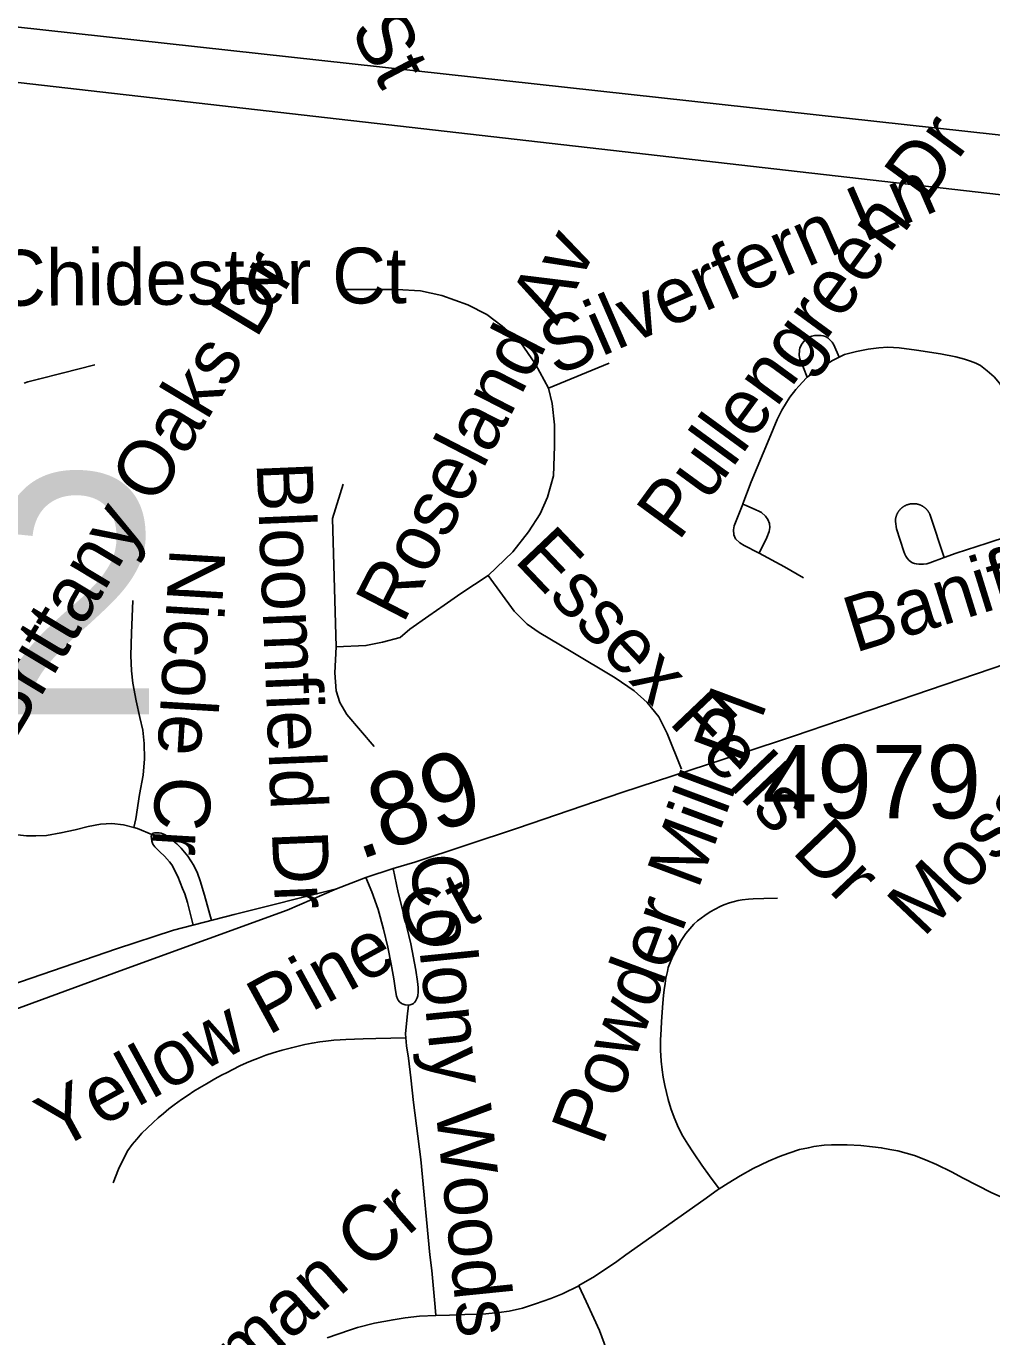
# Model space of a CAD drawing. Extents: x 1383679 to 1536984, y 460658 to 651027.
# Drawn here: x 1459289 to 1460933, y 480927 to 483158 of the extents above; entities that cross this region are included whole.
import ezdxf

# ---------------------------------------------------------------- set-up
doc = ezdxf.new("R2010")
doc.units = 0
for name, color, linetype in [('Exist Road Non-System Type 51', 7, 'Continuous'), ('Exist Road Non-System Type 51 Label', 7, 'Continuous'), ('Exist Road Primary Interstate Divided Center Attributed', 7, 'Continuous'), ('Exist Road Primary Interstate Structure Ovrhead Sign Number Label', 7, 'Continuous'), ('Exist Road Secondary Mileage Hundredths English Label', 7, 'Continuous'), ('Exist Road Secondary Type 51 Attributed', 7, 'Continuous'), ('Exist Road Secondary Type 51 Divided Attributed', 7, 'Continuous'), ('Exist Road Secondary Type 51 Number Label', 7, 'Continuous')]:
    doc.layers.add(name, color=color, linetype=linetype)

msp = doc.modelspace()

# ---------------------------------------------------------------- linework, layer by layer
at = {"layer": 'Exist Road Non-System Type 51'}
for points in [[(1460178.4, 482542), (1460156.2, 482582.4), (1460129.9, 482620.8), (1460099.6, 482647.1), (1460073.4, 482667.3), (1460041.1, 482683.5), (1459996.6, 482699.6), (1459960.3, 482707.7), (1459919.9, 482709.8), (1459833, 482709.8)], [(1460672.8, 482594.4), (1460663.7, 482615.5), (1460661, 482620.3), (1460657.8, 482623.6), (1460653.5, 482627.3), (1460649.8, 482629.6), (1460645.8, 482631), (1460642.5, 482631.5), (1460638.1, 482631.7), (1460636.2, 482631.6), (1460630.8, 482631.2), (1460626.4, 482630.3), (1460623.3, 482629.4), (1460619.3, 482627.1), (1460615.2, 482624.1), (1460612.3, 482620.7), (1460609, 482616.1), (1460606.3, 482610.1), (1460605.7, 482607.1), (1460605, 482597.4), (1460605.8, 482591.9), (1460607.1, 482587.9), (1460612.4, 482576.4), (1460618.5, 482560.3)], [(1460967.8, 482502.9), (1460961.4, 482521.3), (1460953.6, 482538.2), (1460945.8, 482550.2), (1460936.8, 482560.8), (1460925.1, 482571.5), (1460913.4, 482580.1), (1460905.8, 482584.1), (1460896.8, 482587.9), (1460886.4, 482591.3), (1460871.3, 482595), (1460845.3, 482600.2), (1460804.4, 482606.4), (1460775.1, 482610.2), (1460755.7, 482611.3), (1460740.7, 482610.6), (1460722.6, 482608.3), (1460702.6, 482604.4), (1460682.3, 482598.9), (1460672.8, 482594.4)], [(1459285.7, 482550.5), (1459292.3, 482552.5), (1459310.1, 482557.3), (1459350.3, 482567.4), (1459406.3, 482581.3)], [(1460178.4, 482542), (1460281.4, 482584.4)], [(1460672.8, 482594.4), (1460661.5, 482589), (1460640.1, 482575.3), (1460618.5, 482560.3)], [(1460618.5, 482560.3), (1460617.2, 482559.4), (1460604.1, 482545.3), (1460599.1, 482539.3), (1460588.9, 482526.4), (1460583.2, 482517.3), (1460575.6, 482504.5), (1460567.6, 482488.6), (1460553.7, 482455.6), (1460523.2, 482382.1), (1460509.2, 482344.8), (1460509, 482344.3)], [(1460075.4, 482222.6), (1460117.8, 482263), (1460144.1, 482297.4), (1460164.3, 482327.7), (1460176.4, 482356), (1460186.5, 482392.4), (1460188.5, 482442.9), (1460188.5, 482479.3), (1460184.5, 482515.7), (1460178.4, 482542)], [(1459816.9, 482101.3), (1459810.8, 482319.6), (1459829, 482378.3)], [(1460509, 482344.3), (1460494.2, 482307.6), (1460492.9, 482300.5), (1460493.8, 482292), (1460496.3, 482285.3), (1460503.9, 482278.2), (1460511.1, 482273.8), (1460535.8, 482261.3), (1460537, 482260.6)], [(1460537, 482260.6), (1460550.1, 482287.6), (1460553.9, 482297.8), (1460554.8, 482304.5), (1460554.3, 482311.5), (1460551.7, 482317.9), (1460547.7, 482323.9), (1460540.7, 482330.1), (1460536.3, 482332.6), (1460531.2, 482334.7), (1460514.5, 482342), (1460509, 482344.3)], [(1460851.8, 482253.4), (1460827.4, 482244.3), (1460822, 482242.9), (1460816.8, 482242.1), (1460812.3, 482241.9), (1460808.4, 482242.1), (1460804.5, 482242.4), (1460801.4, 482243.1), (1460797.8, 482244.5), (1460795, 482246.2), (1460791.8, 482248.9), (1460788.6, 482252.4), (1460786.3, 482255.7), (1460784.6, 482259), (1460782.9, 482263.9), (1460770.3, 482302), (1460768.6, 482314.5), (1460768.6, 482315), (1460768.6, 482315.5), (1460768.6, 482316.1), (1460768.7, 482316.6), (1460768.7, 482317.1), (1460768.8, 482317.7), (1460768.8, 482318.2), (1460768.9, 482318.7), (1460769, 482319.2), (1460769.1, 482319.8), (1460769.2, 482320.3), (1460769.3, 482320.8), (1460769.4, 482321.3), (1460769.5, 482321.9), (1460769.7, 482322.4), (1460769.8, 482322.9), (1460769.9, 482323.4), (1460770.1, 482323.9), (1460770.3, 482324.4), (1460770.5, 482324.9), (1460770.6, 482325.4), (1460770.8, 482325.9), (1460771, 482326.4), (1460771.3, 482326.9), (1460771.5, 482327.4), (1460771.7, 482327.9), (1460772, 482328.4), (1460772.2, 482328.8), (1460772.5, 482329.3), (1460772.7, 482329.8), (1460773, 482330.2), (1460773.3, 482330.7), (1460773.6, 482331.1), (1460773.8, 482331.6), (1460774.1, 482332), (1460774.5, 482332.4), (1460774.8, 482332.9), (1460775.1, 482333.3), (1460775.4, 482333.7), (1460775.8, 482334.1), (1460776.1, 482334.5), (1460776.5, 482334.9), (1460776.8, 482335.3), (1460777.2, 482335.7), (1460777.6, 482336.1), (1460778, 482336.5), (1460778.3, 482336.8), (1460778.7, 482337.2), (1460779.1, 482337.6), (1460779.5, 482337.9), (1460780, 482338.3), (1460780.4, 482338.6), (1460780.8, 482338.9), (1460781.2, 482339.2), (1460781.7, 482339.5), (1460782.1, 482339.8), (1460782.5, 482340.1), (1460783, 482340.4), (1460783.4, 482340.7), (1460783.9, 482341), (1460784.4, 482341.2), (1460784.8, 482341.5), (1460785.3, 482341.7), (1460785.8, 482342), (1460786.3, 482342.2), (1460786.8, 482342.4), (1460787.2, 482342.7), (1460787.7, 482342.9), (1460788.2, 482343.1), (1460788.7, 482343.2), (1460789.2, 482343.4), (1460789.7, 482343.6), (1460790.3, 482343.8), (1460790.8, 482343.9), (1460791.3, 482344.1), (1460791.8, 482344.2), (1460792.3, 482344.3), (1460792.8, 482344.4), (1460793.4, 482344.5), (1460793.9, 482344.6), (1460794.4, 482344.7), (1460794.9, 482344.8), (1460795.5, 482344.9)], [(1460795.5, 482344.9), (1460796, 482345), (1460796.5, 482345), (1460797.1, 482345), (1460797.6, 482345.1), (1460798.1, 482345.1), (1460798.7, 482345.1), (1460799.2, 482345.1), (1460799.7, 482345.1), (1460800.3, 482345.1), (1460800.8, 482345.1), (1460801.3, 482345.1), (1460801.9, 482345), (1460802.4, 482345), (1460802.9, 482344.9), (1460803.5, 482344.9), (1460804, 482344.8), (1460804.5, 482344.7), (1460805, 482344.6), (1460805.6, 482344.5), (1460806.1, 482344.4), (1460806.6, 482344.3), (1460807.1, 482344.1), (1460807.6, 482344), (1460808.2, 482343.8), (1460808.7, 482343.7), (1460809.2, 482343.5), (1460809.7, 482343.3), (1460810.2, 482343.2), (1460810.7, 482343), (1460811.2, 482342.8), (1460811.7, 482342.6), (1460812.2, 482342.3), (1460812.6, 482342.1), (1460813.1, 482341.9), (1460813.6, 482341.6), (1460814.1, 482341.4), (1460814.5, 482341.1), (1460815, 482340.8), (1460815.4, 482340.6), (1460815.9, 482340.3), (1460816.3, 482340), (1460816.8, 482339.7), (1460817.2, 482339.4), (1460817.7, 482339.1), (1460818.1, 482338.8), (1460818.5, 482338.4), (1460818.9, 482338.1), (1460819.3, 482337.7), (1460819.7, 482337.4), (1460820.1, 482337), (1460820.5, 482336.7), (1460820.9, 482336.3), (1460821.3, 482335.9), (1460821.7, 482335.5), (1460822, 482335.1), (1460822.4, 482334.7), (1460822.7, 482334.3), (1460823.1, 482333.9), (1460823.4, 482333.5), (1460823.7, 482333.1), (1460824.1, 482332.7), (1460824.4, 482332.2), (1460824.7, 482331.8), (1460825, 482331.4), (1460825.3, 482330.9), (1460825.5, 482330.5), (1460825.8, 482330), (1460826.1, 482329.5), (1460826.3, 482329.1), (1460826.6, 482328.6), (1460826.8, 482328.1), (1460827.1, 482327.6), (1460827.3, 482327.2), (1460828, 482325.8), (1460851.8, 482253.4)], [(1461031.4, 482313), (1460999, 482302), (1460924.9, 482277.6), (1460872.1, 482261), (1460851.8, 482253.4)], [(1460537, 482260.6), (1460579.7, 482237.4), (1460612.1, 482218.9)], [(1460075.4, 482222.6), (1460029, 482192.3), (1460000.7, 482172.1), (1459974.4, 482153.9), (1459942.1, 482131.7), (1459925.9, 482117.5), (1459895.6, 482109.4), (1459867.4, 482103.4), (1459816.9, 482101.3)], [(1460404.6, 481893.1), (1460380.4, 481953.8), (1460366.3, 481982.1), (1460346.1, 482006.3), (1460323.9, 482026.5), (1460291.5, 482048.8), (1460216.8, 482093.3), (1460162.3, 482125.6), (1460142.1, 482139.7), (1460119.8, 482162), (1460075.4, 482222.6)], [(1459470.6, 482180.1), (1459468.3, 482124.5), (1459467.5, 482086.8), (1459468.6, 482060.3), (1459470.8, 482039.4), (1459476.5, 482009.4), (1459482.9, 481980.9), (1459487.5, 481959.3), (1459490, 481937), (1459490.4, 481910.5), (1459488.4, 481882.8), (1459482.2, 481850.1), (1459475.6, 481808.7), (1459472.2, 481793.6)], [(1459816.9, 482101.3), (1459814.8, 482056.9), (1459816.9, 482026.5), (1459822.9, 482006.3), (1459835, 481986.1), (1459881.5, 481931.5)], [(1459472.2, 481793.6), (1459454.6, 481798.3), (1459435, 481800.3), (1459415.6, 481799.2), (1459394.5, 481795.4), (1459372.6, 481789.7), (1459348.3, 481784.4), (1459323.7, 481780.4), (1459305.4, 481779.3), (1459289.9, 481779.8), (1459274.5, 481781.5)], [(1459502.9, 481781.7), (1459478.5, 481791.9), (1459472.2, 481793.6)], [(1459502.9, 481781.7), (1459502.1, 481778.2), (1459502.3, 481774.9), (1459502.9, 481770.4), (1459504.7, 481765.6), (1459508.1, 481760.7), (1459516.6, 481752.6), (1459524.6, 481744.9), (1459533.1, 481735.2), (1459536.9, 481730.1), (1459547.1, 481710.3), (1459555.5, 481690), (1459559.1, 481680.7), (1459563.6, 481665.8), (1459573.5, 481627.6)], [(1459604.7, 481635.5), (1459592.7, 481678.3), (1459585.2, 481703.2), (1459580.6, 481716.2), (1459574.6, 481729), (1459564.3, 481744.7), (1459552.8, 481758.4), (1459545.4, 481765.8), (1459538.9, 481771.8), (1459531, 481778), (1459524.4, 481782), (1459518.8, 481783.9), (1459515.4, 481784.5), (1459512.2, 481784.8), (1459508, 481784.8), (1459505.4, 481784), (1459503.9, 481783.1), (1459502.9, 481781.7)], [(1459913.9, 481724), (1459922.4, 481683.2), (1459933.3, 481640.6), (1459943.9, 481595.7), (1459952.4, 481550.6), (1459955.3, 481531.4), (1459956.2, 481521.4), (1459956.3, 481514), (1459955.6, 481507), (1459954.6, 481503.6), (1459952, 481498.3), (1459950.1, 481495.6), (1459948.4, 481494), (1459946.2, 481492.7), (1459942.8, 481491.7), (1459939.8, 481491.3)], [(1459939.8, 481491.3), (1459939, 481491.1), (1459934.2, 481492), (1459930.7, 481493.1), (1459928.2, 481494.2), (1459924.5, 481497.2), (1459922.6, 481499.5), (1459921.1, 481502), (1459919.4, 481506.7), (1459917.8, 481516.4), (1459914.8, 481536.3), (1459910.3, 481561.2), (1459904.7, 481590.2), (1459897.4, 481620.9), (1459888.1, 481654), (1459877.4, 481684), (1459867.4, 481708.5)], [(1460567.8, 481673.4), (1460544.8, 481673.1), (1460526.7, 481672.3), (1460518.6, 481671.6), (1460507.8, 481670.6), (1460501, 481669.6), (1460492.5, 481667.3), (1460486.2, 481665.6), (1460476.6, 481662.3), (1460470.3, 481659), (1460462, 481654.7), (1460453.7, 481650), (1460444.4, 481644.2), (1460438.1, 481639.6), (1460432, 481634.6), (1460425.7, 481629.1), (1460419, 481621.5), (1460412.2, 481613), (1460404.1, 481601.1), (1460399.3, 481592.8), (1460395.3, 481585.3), (1460391, 481577.5), (1460386.5, 481566.7), (1460382.2, 481555.3), (1460380.7, 481548.5), (1460378.2, 481537.5), (1460376.7, 481528.2), (1460375.4, 481517.1), (1460374.1, 481507.5), (1460372.9, 481494.9), (1460370.4, 481463.2), (1460369.9, 481450.4), (1460369.1, 481431.8), (1460368.9, 481414.7), (1460369.9, 481396.1), (1460371.6, 481381.2), (1460373.6, 481368.9), (1460376.4, 481354.3), (1460381.7, 481330.6), (1460386.5, 481315.5), (1460392.3, 481299.9), (1460399.8, 481282.3), (1460406.9, 481268.5), (1460415.2, 481254.6), (1460423.7, 481241.3), (1460430.5, 481231.5), (1460434.6, 481225.7), (1460439.4, 481219), (1460452.4, 481200.8), (1460468.6, 481178.3)], [(1459939.8, 481491.3), (1459937.7, 481471.2), (1459934.8, 481442.3), (1459935.4, 481435.9)], [(1459935.4, 481435.9), (1459884.6, 481434.5), (1459862.8, 481434.1), (1459833.2, 481432.8), (1459823.9, 481432.5), (1459812.6, 481431.5), (1459799.2, 481430), (1459788.9, 481428.8), (1459775.8, 481426.8), (1459763.3, 481424.2), (1459752.4, 481421.7), (1459740.6, 481418.7), (1459725.2, 481414.4), (1459709.9, 481409.9), (1459697.3, 481405.9), (1459682.7, 481400.6), (1459673.9, 481397.1), (1459664.1, 481392.8), (1459653, 481388), (1459640.9, 481382), (1459631.1, 481376.9), (1459621.8, 481371.9), (1459610.5, 481365.6), (1459604.7, 481362.3), (1459596.1, 481357.6), (1459584.5, 481350.5), (1459574.7, 481344.7), (1459564.9, 481338.2), (1459553.6, 481330.4), (1459541.2, 481321.6), (1459532.2, 481314.5), (1459522.9, 481307), (1459514.1, 481299.4), (1459505.2, 481291.4), (1459495.4, 481282.1), (1459486.1, 481273.3), (1459477.6, 481263.2), (1459469.8, 481253.9), (1459462.5, 481243.6), (1459455.7, 481231), (1459446.5, 481212), (1459437.5, 481188.6)], [(1459935.4, 481435.9), (1459936.6, 481422.2), (1459939.9, 481400.9), (1459943.9, 481367.7), (1459948.5, 481325.6), (1459960.8, 481228.7), (1459976.1, 481066), (1459979.6, 481039.4), (1459985.5, 480976.8), (1459986.7, 480962.7)], [(1460964.4, 481157.5), (1460931.8, 481172.3), (1460883.9, 481196.6), (1460864, 481207.6), (1460838.8, 481219.9), (1460819.7, 481228.2), (1460801, 481235.3), (1460787.2, 481239.5), (1460772.9, 481243.3), (1460759, 481245.8), (1460744.7, 481248.6), (1460729.9, 481250.3), (1460710.1, 481252.4), (1460686.7, 481253.5), (1460660.1, 481253.4), (1460647.3, 481252.9), (1460630.1, 481250.6), (1460620.6, 481248.6), (1460605.7, 481245.3), (1460587.6, 481239.5), (1460571.2, 481233.5), (1460552.6, 481225.7), (1460526.4, 481212.9), (1460504.3, 481200.8), (1460484.1, 481188.2), (1460468.6, 481178.3)], [(1460468.6, 481178.3), (1460465.3, 481176.2), (1460442.4, 481160), (1460310, 481066), (1460294.7, 481054.9), (1460256.5, 481029.2), (1460230.1, 481013.7), (1460229.7, 481013.5)], [(1459986.7, 480962.7), (1460009.7, 480963.6), (1460036, 480964.4), (1460057.4, 480965.1), (1460071.7, 480965.8), (1460087.4, 480967.2), (1460094, 480967.9), (1460111.1, 480970.5), (1460134.2, 480975.4), (1460156.3, 480982.5), (1460182.5, 480991.9), (1460201.8, 480999.9), (1460229.7, 481013.5)], [(1460229.7, 481013.5), (1460242.3, 480986.7), (1460255.4, 480958.4), (1460264.8, 480937.2), (1460273, 480915.9), (1460278.8, 480900.2), (1460285.3, 480880.7), (1460291.4, 480858.3), (1460297.3, 480835.3), (1460303.6, 480809.3), (1460312.2, 480775.4), (1460321.4, 480742.1), (1460329.7, 480715.7), (1460337.8, 480692.4), (1460344.2, 480676.4), (1460350.4, 480661.8), (1460364.7, 480631.6), (1460367.5, 480626.1)], [(1459801.7, 480925), (1459839.6, 480938.2), (1459853, 480942.5), (1459882.3, 480950.1), (1459913.8, 480955.7), (1459934.2, 480958.8), (1459958.7, 480961.5), (1459986.7, 480962.7)]]:
    msp.add_lwpolyline(points, dxfattribs=at)
at = {"layer": 'Exist Road Primary Interstate Divided Center Attributed'}
for points in [[(1462470, 482723.8), (1460995.2, 482967.2), (1459214, 483163.4), (1458773.1, 483198.7), (1458336.5, 483234.1), (1458156.8, 483240.7)], [(1458190, 483136.4), (1458674, 483131), (1461008.7, 482864.3), (1463176.2, 482504.4), (1464881.1, 482241.3), (1465669.4, 482116.9), (1466817.1, 481926.4), (1467830.4, 481763.9), (1468861.2, 481599.9)]]:
    msp.add_lwpolyline(points, dxfattribs=at)
at = {"layer": 'Exist Road Secondary Type 51 Attributed'}
msp.add_line((1459913.9, 481724), (1459867.4, 481708.5), dxfattribs=at)
for points in [[(1461085.6, 482116.4), (1461036.4, 482099.9), (1460827, 482028.4), (1460597.2, 481949.9), (1460506.1, 481919.8), (1460303.2, 481853.2), (1460125.7, 481792.9), (1459950.5, 481735), (1459913.9, 481724)], [(1459867.4, 481708.5), (1459817.2, 481689.6)]]:
    msp.add_lwpolyline(points, dxfattribs=at)
at = {"layer": 'Exist Road Secondary Type 51 Divided Attributed'}
for points in [[(1457683.3, 481012.4), (1457743.3, 481027.4), (1458088, 481115.4), (1458256.6, 481163.8), (1458585.7, 481253.1), (1458779.3, 481311.5), (1459020.9, 481392.4), (1459455.3, 481552.2), (1459733.6, 481652.9), (1459817.2, 481689.6)], [(1457684.6, 481067.7), (1457705.5, 481073.2), (1458044.1, 481163.8), (1458222.2, 481207.7), (1458554.6, 481298.3), (1458782.1, 481367), (1459206.1, 481506.2), (1459443.1, 481587.1), (1459539.9, 481619), (1459643.3, 481645.4), (1459817.2, 481689.6)]]:
    msp.add_lwpolyline(points, dxfattribs=at)

# ---------------------------------------------------------------- texts
at = {"layer": 'Exist Road Non-System Type 51 Label'}
for s, rotation, p in [('Stewart Ridge St', 297.7717, (1459451.4, 483890.4)), ('Pullengreen Dr', 53.7999, (1460399.3, 482279.3)), ('Silverfern Ln', 23.5062, (1460190.6, 482561.3)), ('Roseland Av', 62.7265, (1459930.7, 482138.7)), ('Chidester Ct', 0.3802, (1459231.3, 482681.8)), ('Brittany Oaks Dr', 58.9575, (1459269.1, 481940.6)), ('Bloomfield Dr', 272.379, (1459681.3, 482414.9)), ('Essex Fells Dr', 313.6223, (1460118, 482248.2)), ('Baniff Cr', 17.2798, (1460699.7, 482090.8)), ('Nicole Cr', 266.5837, (1459533.7, 482270.6)), ('Moss Point Dr', 46.5695, (1460816.4, 481604.8)), ('Powder Mill Pl', 69.5407, (1460269.7, 481249.9)), ('Colony Woods Dr', 275.7732, (1459942.4, 481745.1)), ('Yellow Pine Ct', 28.6518, (1459341.5, 481242.5)), ('Coachman Cr', 41.5974, (1459384.2, 480605))]:
    msp.add_text(s, height=95, rotation=rotation, dxfattribs=at).set_placement(p)
at = {"layer": 'Exist Road Primary Interstate Structure Ovrhead Sign Number Label'}
msp.add_text('S862', height=410.1, dxfattribs=at).set_placement((1458245.3, 481986.3))
at = {"layer": 'Exist Road Secondary Mileage Hundredths English Label'}
msp.add_text('.89', height=125, rotation=19.3244, dxfattribs=at).set_placement((1459855.5, 481737.9))
at = {"layer": 'Exist Road Secondary Type 51 Number Label'}
msp.add_text('4979', height=125, dxfattribs=at).set_placement((1460542.6, 481809.4))

doc.saveas('drawing.dxf')
